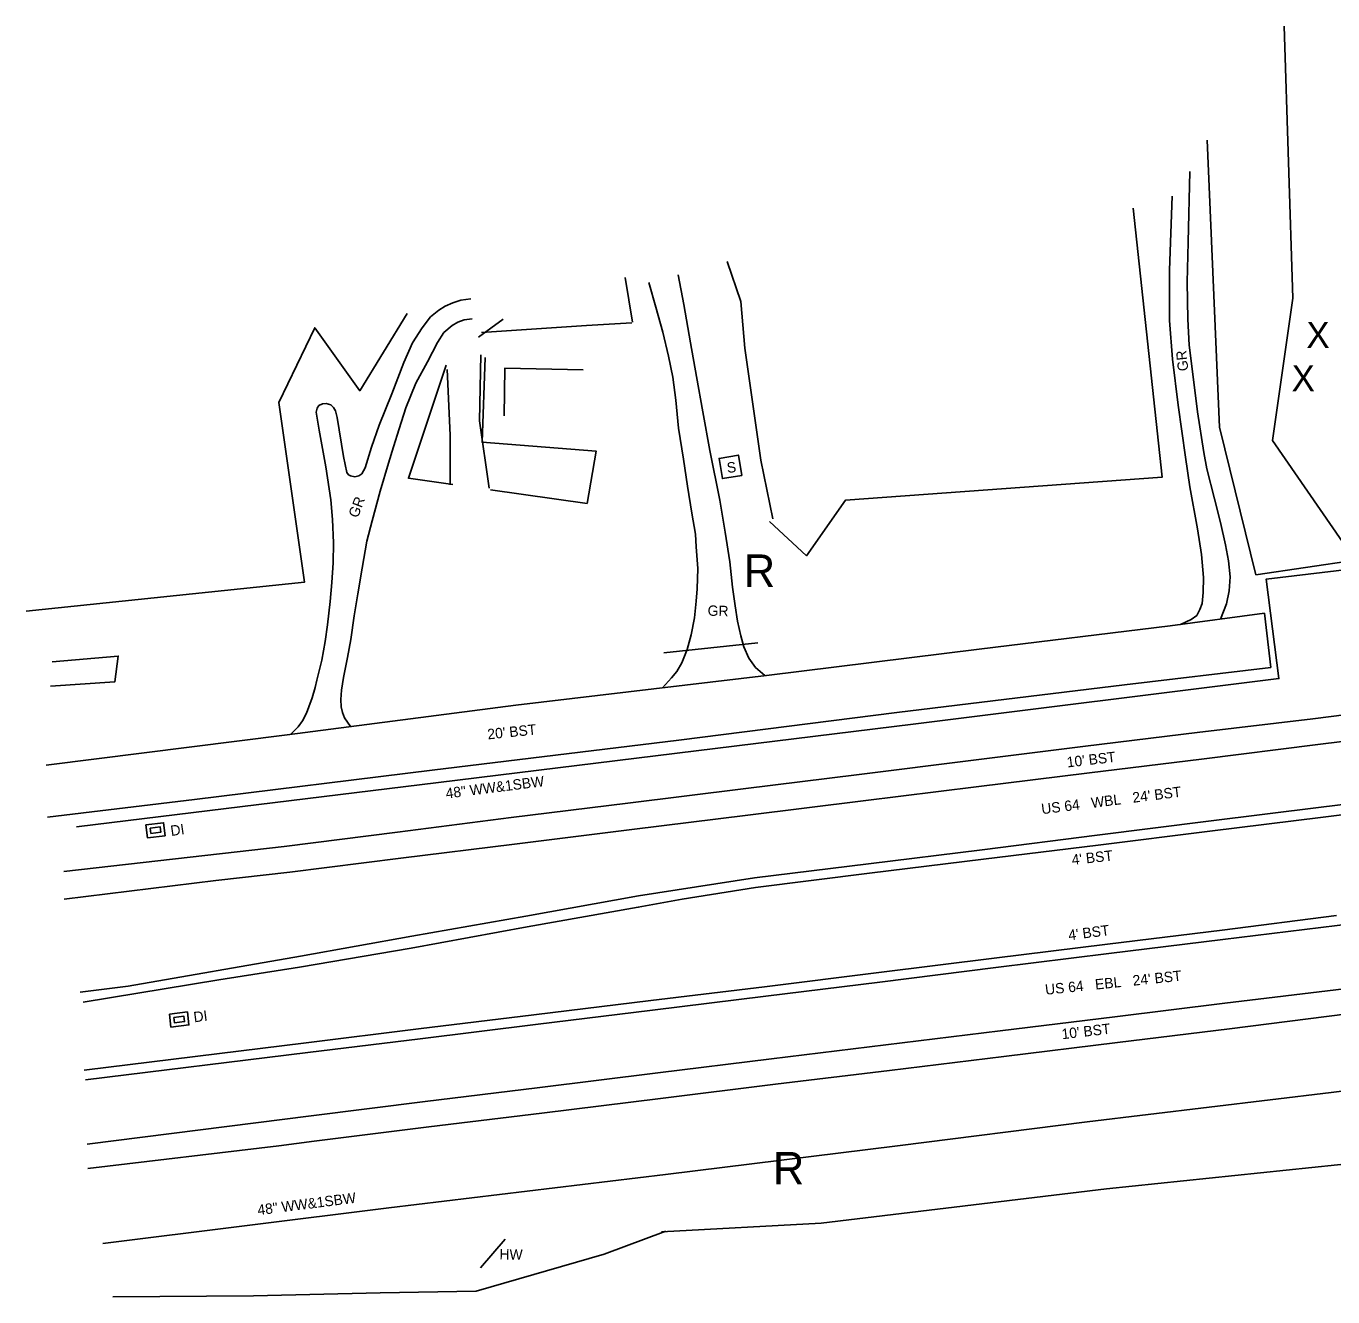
# Model space of a CAD drawing. Extents: x 2030130 to 2036320, y 723205 to 762423.
# Drawn here: x 2030130 to 2030633, y 726489 to 726978 of the extents above; entities that cross this region are included whole.
import ezdxf

# ---------------------------------------------------------------- set-up
doc = ezdxf.new("R2010")
doc.units = 0
for name, color, linetype in [('Draft_Station Labels Major', 7, 'Continuous'), ('Draft_Station Tics Major', 7, 'Continuous'), ('Draft_Station Tics Minor', 7, 'Continuous'), ('Exist Terrain Model Ground Surface', 7, 'Continuous'), ('Old_Level_23', 7, 'Continuous'), ('Old_Level_26', 7, 'Continuous'), ('Old_Level_28', 7, 'Continuous'), ('Old_Level_5', 7, 'Continuous'), ('Prop Horizontal Alignment Ramp', 7, 'Continuous')]:
    doc.layers.add(name, color=color, linetype=linetype)

msp = doc.modelspace()

# ---------------------------------------------------------------- linework, layer by layer
at = {"layer": 'Draft_Station Labels Major'}
for points in [[(2030578.31, 726921.98), (2030577.72, 726894.7), (2030577.36, 726879.38), (2030577.51, 726865.1), (2030578.1, 726855.13), (2030579.4, 726844.98), (2030581.31, 726829.48), (2030583.69, 726813.78), (2030584.92, 726807.43), (2030587.81, 726795.91), (2030590.11, 726786.81), (2030592.02, 726778.3), (2030593.17, 726772.13), (2030593.83, 726765.9), (2030593.52, 726760.5), (2030592.47, 726755.51), (2030590.21, 726749.65)], [(2030574.79, 726747.6), (2030578.87, 726749.51), (2030581, 726751.07), (2030582.24, 726753.33), (2030583.03, 726755.67), (2030583.48, 726759.84), (2030583.56, 726765.65), (2030582.85, 726774.49), (2030581.28, 726784.36), (2030578.4, 726800.62), (2030576.71, 726812.03), (2030573.85, 726831.98), (2030571.62, 726849.7), (2030570.53, 726864.55), (2030570.47, 726883.95), (2030571.49, 726912.46)], [(2030414.7, 726727.93), (2030411.1, 726731.07), (2030408.51, 726734.58), (2030406.63, 726738.92), (2030405.39, 726743.21), (2030404.11, 726748.92), (2030403.32, 726754.7), (2030402.29, 726762.01), (2030401.16, 726771.73), (2030399.47, 726783.15), (2030397.31, 726795.38), (2030393.48, 726814.53), (2030390.77, 726829.38), (2030388.43, 726843.09), (2030386.13, 726855.99), (2030383.5, 726870.72), (2030381.3, 726882.2)], [(2030369.97, 726879.26), (2030372.76, 726869.66), (2030375.36, 726860.1), (2030377.62, 726850.81), (2030379.23, 726842.76), (2030380.44, 726833.92), (2030381.5, 726823.12), (2030383.32, 726811.16), (2030384.94, 726800.87), (2030386.59, 726790.39), (2030388.02, 726782.31), (2030388.21, 726777.41), (2030388.86, 726769.12), (2030388.58, 726761.29), (2030388.25, 726756.51), (2030387.61, 726750.19), (2030386.31, 726743.62), (2030384.77, 726738.01), (2030382.69, 726732.84), (2030380.76, 726729.5), (2030378.74, 726727.02), (2030375.31, 726723.26)], [(2030241.95, 726829.25), (2030242.27, 726830.79), (2030242.96, 726831.81), (2030244.32, 726832.46), (2030245.8, 726832.63), (2030247.54, 726832.15), (2030248.66, 726831.15), (2030249.37, 726829.86), (2030249.98, 726827.25), (2030252.4, 726812.18), (2030253.73, 726806.09), (2030254.4, 726805.17), (2030255.13, 726804.76), (2030256.85, 726804.45), (2030258.38, 726804.76), (2030259.53, 726805.58), (2030260.77, 726807.84), (2030263.27, 726815.87), (2030266.17, 726824.25), (2030271.01, 726836.41), (2030275.74, 726848.38), (2030279.05, 726855.94), (2030282.68, 726861.79), (2030286, 726866.04), (2030289.14, 726868.58), (2030291.59, 726870.05), (2030294.55, 726871.45), (2030297.69, 726872.38), (2030301.43, 726872.87)], [(2030302, 726865.26), (2030298.86, 726864.9), (2030296.48, 726863.94), (2030294.31, 726862.69), (2030291.13, 726859.95), (2030288.64, 726856.11), (2030284.75, 726848.73), (2030280.34, 726840.49), (2030276.51, 726830.93), (2030273.88, 726822.89), (2030271.69, 726815.96), (2030269.73, 726809.62), (2030266.54, 726798.9), (2030263.43, 726787.49), (2030261.46, 726779.65), (2030259.67, 726769.21), (2030258, 726759.41), (2030256.55, 726750.88), (2030255.28, 726741.81), (2030253.97, 726734.86), (2030252.48, 726727.2), (2030251.67, 726722.3), (2030251.4, 726718.71), (2030251.54, 726715.86), (2030252.04, 726713.67), (2030252.9, 726711.65), (2030255.17, 726708.26)], [(2030231.98, 726705.24), (2030234.96, 726708.14), (2030236.68, 726710.53), (2030238.22, 726713.39), (2030239.05, 726715.92), (2030240.34, 726719.31), (2030241.5, 726723.38), (2030242.24, 726726.15), (2030244.16, 726733.79), (2030245.39, 726741.05), (2030246.27, 726747.45), (2030247.3, 726756.37), (2030247.95, 726763.74), (2030248.45, 726771.29), (2030248.61, 726779.05), (2030248.26, 726788.05), (2030247.52, 726795.52), (2030245.68, 726808.22), (2030243.11, 726822.4), (2030241.94, 726829.32)], [(2030229.6, 726662.14), (2030273.23, 726667.63), (2030317.05, 726673.24), (2030361.88, 726678.77), (2030406.4, 726684.29), (2030451.02, 726689.79), (2030495.05, 726695.32), (2030538.13, 726700.73), (2030581.19, 726706.07), (2030625.64, 726711.3), (2030669.93, 726716.97), (2030712.25, 726722.17), (2030757.18, 726727.47), (2030801.5, 726733.13), (2030844.98, 726738.64), (2030890.9, 726744.53), (2030936.09, 726749.9), (2030976.69, 726754.84), (2031020.62, 726760.24), (2031066.13, 726765.95), (2031109.84, 726771.17), (2031156.23, 726776.73), (2031175.48, 726779.41)], [(2030231.74, 726652.26), (2030274.51, 726657.62), (2030318.35, 726663.09), (2030363.46, 726668.72), (2030408.16, 726674.19), (2030452.59, 726679.67), (2030496.03, 726685.08), (2030539.72, 726690.48), (2030582.8, 726695.78), (2030627.62, 726701.33), (2030671.44, 726706.8), (2030713.93, 726712), (2030758.67, 726717.49), (2030803.22, 726723.02), (2030846.8, 726728.48), (2030891.91, 726734.12), (2030936.93, 726739.74), (2030978.71, 726744.93), (2031022.34, 726750.3), (2031067.63, 726755.79), (2031111.8, 726761.2), (2031157.67, 726766.81), (2031176.98, 726769.26)], [(2030137.95, 726693.44), (2030230.77, 726705.08), (2030318.86, 726716.56), (2030415.38, 726728.01), (2030497.22, 726738.02), (2030570.74, 726747.07), (2030607.06, 726751.88), (2030609.47, 726731.07), (2030553.21, 726724.33), (2030465.58, 726713.71), (2030381.63, 726703.09), (2030286.55, 726691.56), (2030195.08, 726680.19), (2030138.45, 726673.4)], [(2030238.69, 726582.8), (2030281.98, 726588.14), (2030326.37, 726593.62), (2030371.41, 726599.18), (2030415.01, 726604.52), (2030458.94, 726609.92), (2030503.63, 726615.5), (2030547.13, 726620.96), (2030591.09, 726626.35), (2030635.13, 726631.73), (2030679.54, 726637.17), (2030691.65, 726638.8), (2030723.17, 726644.54), (2030766.47, 726652.36), (2030811.01, 726660.38), (2030855.15, 726668.39), (2030898.65, 726675.97), (2030942.7, 726681.84), (2030985.06, 726687.08), (2031030.07, 726692.66), (2031074.73, 726698.19), (2031097.51, 726701.24), (2031117.61, 726704.98), (2031158.85, 726713.2)], [(2030235.86, 726619.91), (2030278.75, 726627.57), (2030322.69, 726635.37), (2030366.06, 726643.1), (2030410.68, 726650.04), (2030454.59, 726655.51), (2030498.41, 726660.9), (2030542.63, 726666.43), (2030585.58, 726671.84), (2030628.91, 726677.22), (2030674.03, 726682.83)], [(2030235.46, 726615.68), (2030278.5, 726622.99), (2030323.16, 726631.2), (2030365.96, 726638.76), (2030382.88, 726641.81), (2030411.12, 726646.41), (2030454.93, 726651.81), (2030498.89, 726657.27), (2030543.05, 726662.64), (2030586.08, 726668.05), (2030629.63, 726673.48), (2030674.68, 726679.05)], [(2030144.73, 726652.48), (2030229.6, 726662.14)], [(2030239.94, 726558.48), (2030283.96, 726564.02), (2030327.03, 726569.24), (2030373.45, 726574.98), (2030417.27, 726580.35), (2030461.31, 726585.78), (2030505.29, 726591.17), (2030549.46, 726596.6), (2030591.77, 726601.82), (2030637.77, 726607.41), (2030681.64, 726612.97), (2030726.01, 726618.66), (2030769.74, 726624.02), (2030813.91, 726629.38), (2030858.77, 726634.92), (2030882.1, 726637.75), (2030902.77, 726639.47), (2030946.74, 726643.07), (2030990.38, 726646.64), (2031035.18, 726650.2), (2031079.45, 726653.95), (2031124.57, 726658.02), (2031170.11, 726662.01), (2031192.16, 726663.87)], [(2030231.74, 726652.26), (2030203.29, 726649.03), (2030144.9, 726641.85)], [(2030241.14, 726548.67), (2030285.3, 726554.18), (2030328.8, 726559.43), (2030374.57, 726565.13), (2030418.74, 726570.6), (2030462.71, 726575.96), (2030506.74, 726581.35), (2030550.51, 726586.74), (2030593.67, 726591.99), (2030639.08, 726597.72), (2030683.15, 726603.14), (2030727.37, 726608.64), (2030770.54, 726613.97), (2030815.41, 726619.4), (2030860.03, 726624.78), (2030889.41, 726628.31), (2030904.09, 726629.58), (2030947.74, 726633.49), (2030991.59, 726637.27), (2031036.09, 726641.01), (2031080.89, 726645.03), (2031125.6, 726648.83), (2031171.3, 726652.85), (2031191.92, 726654.23)], [(2030238.02, 726586.59), (2030281.37, 726591.89), (2030325.69, 726597.33), (2030370.82, 726602.83), (2030414.62, 726608.14), (2030458.62, 726613.64), (2030503, 726619.1), (2030546.67, 726624.51), (2030590.73, 726629.99), (2030634.75, 726635.55)], [(2030235.86, 726619.91), (2030169.53, 726608.41), (2030151.08, 726606.03)], [(2030235.46, 726615.68), (2030204.39, 726610.82), (2030152.15, 726602.23)], [(2030152.61, 726575.98), (2030238.02, 726586.59)], [(2030153.1, 726572.32), (2030238.69, 726582.8)], [(2030239.94, 726558.48), (2030153.72, 726547.62)], [(2030241.14, 726548.67), (2030227.53, 726546.94), (2030154.04, 726538.15)]]:
    msp.add_lwpolyline(points, dxfattribs=at)
at = {"layer": 'Draft_Station Tics Major'}
for points in [[(2030614.63, 726977.88), (2030617.97, 726873.2), (2030610.22, 726818.44), (2030642.04, 726772.3), (2030603.77, 726766.75), (2030589.73, 726823.56), (2030584.97, 726934.03)], [(2030556.56, 726907.81), (2030567.63, 726804.27), (2030445.71, 726795.4), (2030430.69, 726774.02), (2030416.52, 726787.19)], [(2030417.77, 726788.23), (2030413.11, 726810.88), (2030407.04, 726853.95), (2030405.46, 726871.92), (2030400.17, 726887.25)], [(2030360.91, 726881.17), (2030363.72, 726863.95)], [(2030276.96, 726867.3), (2030258.72, 726837.57), (2030241.35, 726861.8), (2030227.55, 726833.08), (2030237.44, 726763.89), (2030130.25, 726752.65)], [(2030304.44, 726858.19), (2030313.97, 726865.11)], [(2030363.46, 726863.73), (2030346.03, 726862.67), (2030305.63, 726860.03)], [(2030308.53, 726800.05), (2030304.84, 726825.94), (2030305.36, 726851.31)], [(2030294.54, 726801.46), (2030277.44, 726803.86), (2030292.02, 726847.39)], [(2030292.42, 726845.76), (2030293.48, 726820.39), (2030293.48, 726801.37)], [(2030306.95, 726850.33), (2030305.82, 726817.73), (2030349.75, 726814.24), (2030346.23, 726794.18), (2030309.08, 726799.41)], [(2030140.23, 726733.15), (2030165.69, 726735.45), (2030164.43, 726725.55), (2030139.66, 726723.83)], [(2030374.87, 726513.88), (2030436.37, 726517.18), (2030546.19, 726530.36), (2030694.44, 726545.75), (2030900.9, 726575.41), (2031042.57, 726594.09)], [(2030163.69, 726488.79), (2030217.76, 726489.2), (2030266.55, 726490.4), (2030303.49, 726490.98), (2030352.8, 726505.17), (2030376.6, 726514.03)]]:
    msp.add_lwpolyline(points, dxfattribs=at)
at = {"layer": 'Draft_Station Tics Minor'}
msp.add_line((2030375.81, 726736.64), (2030411.99, 726740.56), dxfattribs=at)
for points in [[(2030178.06, 726669.2), (2030181.87, 726669.64), (2030182.11, 726667.61), (2030178.29, 726667.16)], [(2030187.08, 726596.33), (2030191.02, 726596.79), (2030191.26, 726594.76), (2030187.32, 726594.3)]]:
    msp.add_lwpolyline(points, close=True, dxfattribs=at)
msp.add_lwpolyline([(2030314.67, 726510.95), (2030305.21, 726499.93)], dxfattribs=at)
at = {"layer": 'Exist Terrain Model Ground Surface'}
for points in [[(2030405.82, 726804.99), (2030398.36, 726803.75), (2030397.07, 726811.52), (2030404.52, 726812.78)], [(2030176.39, 726670.51), (2030183.19, 726671.3), (2030183.77, 726666.29), (2030176.97, 726665.5)], [(2030185.42, 726597.65), (2030192.34, 726598.45), (2030192.92, 726593.44), (2030186, 726592.64)]]:
    msp.add_lwpolyline(points, close=True, dxfattribs=at)
for points in [[(2030775.89, 726785.02), (2030607.78, 726765.04), (2030612.67, 726726.79), (2030471.8, 726709.25), (2030289.09, 726686.72), (2030149.65, 726669.67)], [(2030159.75, 726509.37), (2030269.87, 726523.07), (2030376.4, 726535.87), (2030465.79, 726546.94), (2030538.8, 726556.11), (2030632.72, 726567.39), (2030866.59, 726597.12)]]:
    msp.add_lwpolyline(points, dxfattribs=at)
at = {"layer": 'Old_Level_5'}
msp.add_lwpolyline([(2030344.77, 726845.62), (2030314.62, 726846.26), (2030314.36, 726827.95)], dxfattribs=at)

# ---------------------------------------------------------------- texts
at = {"layer": 'Draft_Station Tics Major'}
for p in [(2030623.23, 726854.06), (2030617.56, 726837.38)]:
    msp.add_text('X', height=10, dxfattribs=at).set_placement(p)
at = {"layer": 'Old_Level_23'}
for s, rotation, p in [('GR', 96.0154, (2030577.8, 726845.3)), ('GR', 69.2432, (2030257.95, 726788.34)), ('GR', 358.2877, (2030392.63, 726750.97)), ("20' BST", 5.8959, (2030308.07, 726703.33)), ("10' BST", 6.6146, (2030531.2, 726692.54)), ("US 64   WBL   24' BST", 7.1804, (2030521.41, 726674.53)), ("4' BST", 6.3032, (2030533.07, 726655.02)), ("4' BST", 7.292, (2030531.81, 726626.02)), ("US 64   EBL   24' BST", 5.94, (2030522.82, 726605.03)), ("10' BST", 6.6146, (2030529.19, 726587.93))]:
    msp.add_text(s, height=4, rotation=rotation, dxfattribs=at).set_placement(p)
at = {"layer": 'Old_Level_26'}
for s, rotation, p in [('DI', 8.1467, (2030186.13, 726666.15)), ('DI', 7.6043, (2030194.98, 726594.43)), ('HW', 358.5313, (2030312.46, 726503.24))]:
    msp.add_text(s, height=4, rotation=rotation, dxfattribs=at).set_placement(p)
at = {"layer": 'Old_Level_28'}
for s, rotation, p in [('S', 7.4904, (2030400.32, 726805.87)), ('48" WW&1SBW', 7.2619, (2030292.06, 726680.56)), ('48" WW&1SBW', 7.2619, (2030219.58, 726520.21))]:
    msp.add_text(s, height=4, rotation=rotation, dxfattribs=at).set_placement(p)
at = {"layer": 'Prop Horizontal Alignment Ramp'}
for p in [(2030406.59, 726762.04), (2030417.81, 726532.05)]:
    msp.add_text('R', height=12.5, dxfattribs=at).set_placement(p)

doc.saveas('drawing.dxf')
